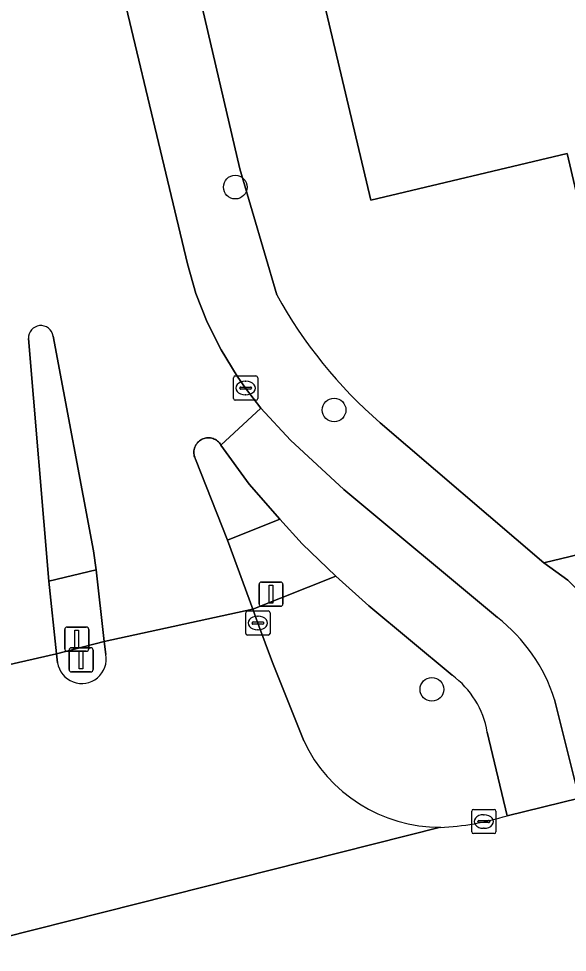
# Model space of a CAD drawing. Extents: x 158031 to 159244, y 380104 to 381214.
# Drawn here: x 158766.21 to 158788.85, y 381041.52 to 381080.04 of the extents above; entities that cross this region are included whole.
import ezdxf

# ---------------------------------------------------------------- set-up
doc = ezdxf.new("R2010")
doc.units = 0
for name, color, linetype in [('IMGEO_Berm_groen', 7, 'Continuous'), ('IMGEO_Boom', 7, 'Continuous'), ('IMGEO_Erf', 7, 'Continuous'), ('IMGEO_Fietspad_open', 7, 'Continuous'), ('IMGEO_Kolk', 7, 'Continuous'), ('IMGEO_Lichtmast', 7, 'Continuous'), ('IMGEO_Pand', 7, 'Continuous'), ('IMGEO_Rijbaan_lokaal_open', 7, 'Continuous'), ('IMGEO_Rijbaan_regionaal_gesloten', 7, 'Continuous'), ('IMGEO_Verkeerseiland_groen', 7, 'Continuous'), ('IMGEO_Verkeerseiland_open', 7, 'Continuous'), ('IMGEO_Verkeersregelinstallatiepaal', 7, 'Continuous'), ('IMGEO_Voetpad_open', 7, 'Continuous')]:
    doc.layers.add(name, color=color, linetype=linetype)

msp = doc.modelspace()

# ---------------------------------------------------------------- linework, layer by layer
at = {"layer": 'IMGEO_Berm_groen'}
msp.add_lwpolyline([(158925.131, 381083.501), (158950.24, 381090.292), (158958.481, 381093.141), (158957.594, 381097.477), (158948.986, 381094.091), (158927.846, 381086.768), (158909.474, 381080.594), (158893.082, 381076.593), (158795.059, 381053.379), (158793.71, 381058.987), (158787.876, 381057.584), (158788.87, 381056.87), (158789.745, 381056.014), (158790.488, 381055.025), (158791.072, 381053.934), (158792.4, 381048.621), (158811.618, 381053.144), (158817.884, 381054.779), (158871.029, 381067.292), (158886.311, 381074.117), (158902.037, 381077.905)], close=True, dxfattribs=at)
at = {"layer": 'IMGEO_Boom'}
for centre in [(158775.149, 381073.092), (158779.226, 381063.895), (158783.261, 381052.369)]:
    msp.add_circle(centre, 0.489, dxfattribs=at)
at = {"layer": 'IMGEO_Erf'}
for points in [[(158781.126, 381063.369), (158787.876, 381057.584), (158793.71, 381058.987), (158816.529, 381064.475), (158816.164, 381066.228), (158834.054, 381070.466), (158876.615, 381080.547), (158877.026, 381078.819), (158903.443, 381085.064), (158903.409, 381085.209), (158941.642, 381094.942), (158941.382, 381096.067), (158935.076, 381123.331)], [(158771.709, 381089.448), (158775.33, 381073.846), (158776.864, 381068.647)]]:
    msp.add_lwpolyline(points, dxfattribs=at)
msp.add_lwpolyline([(158812.969, 381070.415), (158808.479, 381069.351), (158809.283, 381065.959), (158796.344, 381062.89), (158794.411, 381071.041), (158789.909, 381069.973), (158788.84, 381074.48), (158780.743, 381072.56), (158776.431, 381090.745), (158791.717, 381094.37), (158792.125, 381092.65), (158794.024, 381093.101), (158793.804, 381094.027), (158806.708, 381097.087), (158807.862, 381092.222), (158809.756, 381084.233), (158806.744, 381083.519), (158807.751, 381079.272), (158810.714, 381079.926), (158811.815, 381075.281)], close=True, dxfattribs=at)
msp.add_arc((158793.65, 381077.842), 19.139, 208.7125, 229.1294, dxfattribs=at)
at = {"layer": 'IMGEO_Fietspad_open'}
for points in [[(158785.964, 381055.33), (158779.624, 381060.614), (158777.432, 381062.658), (158776.201, 381063.978), (158774.556, 381062.452), (158775.725, 381060.835), (158776.985, 381059.397), (158777.903, 381058.374), (158779.301, 381057.038), (158780.665, 381055.816), (158784.1, 381052.949)], [(158785.546, 381050.608), (158786.367, 381047.157), (158789.342, 381047.879), (158788.326, 381051.952)]]:
    msp.add_lwpolyline(points, dxfattribs=at)
for centre, radius, start, end in [((158781.766, 381049.88), 6.879, 17.5293, 52.3955), ((158781.937, 381049.996), 3.661, 9.6298, 53.7762)]:
    msp.add_arc(centre, radius, start, end, dxfattribs=at)
at = {"layer": 'IMGEO_Kolk'}
for p, q in [((158775.075, 381064.374), (158775.075, 381065.226)), ((158775.15, 381065.3), (158776.002, 381065.3)), ((158775.563, 381065.08), (158775.588, 381065.08)), ((158776.076, 381065.226), (158776.076, 381064.374)), ((158775.334, 381064.794), (158775.334, 381064.806)), ((158775.772, 381064.757), (158775.374, 381064.757)), ((158775.377, 381064.843), (158775.775, 381064.843)), ((158775.818, 381064.806), (158775.818, 381064.794)), ((158776.002, 381064.3), (158775.15, 381064.3)), ((158775.586, 381064.52), (158775.561, 381064.52)), ((158775.581, 381054.68), (158775.581, 381055.532)), ((158775.656, 381055.606), (158776.508, 381055.606)), ((158776.069, 381055.386), (158776.094, 381055.386)), ((158776.582, 381055.532), (158776.582, 381054.68)), ((158775.84, 381055.1), (158775.84, 381055.112)), ((158776.278, 381055.063), (158775.88, 381055.063)), ((158775.883, 381055.149), (158776.281, 381055.149)), ((158776.324, 381055.112), (158776.324, 381055.1)), ((158776.508, 381054.606), (158775.656, 381054.606)), ((158776.092, 381054.826), (158776.067, 381054.826)), ((158784.904, 381046.49), (158784.904, 381047.342)), ((158784.979, 381047.416), (158785.831, 381047.416)), ((158785.905, 381047.342), (158785.905, 381046.49)), ((158785.163, 381046.91), (158785.163, 381046.922)), ((158785.206, 381046.959), (158785.604, 381046.959)), ((158785.392, 381047.196), (158785.417, 381047.196)), ((158785.647, 381046.922), (158785.647, 381046.91)), ((158785.601, 381046.873), (158785.203, 381046.873)), ((158785.415, 381046.636), (158785.39, 381046.636)), ((158785.831, 381046.416), (158784.979, 381046.416))]:
    msp.add_line(p, q, dxfattribs=at)
for points in [[(158775.075, 381064.374), (158775.075, 381065.226)], [(158775.15, 381065.3), (158776.002, 381065.3)], [(158776.076, 381065.226), (158776.076, 381064.374)], [(158776.002, 381064.3), (158775.15, 381064.3)], [(158775.581, 381054.68), (158775.581, 381055.532)], [(158775.656, 381055.606), (158776.508, 381055.606)], [(158776.582, 381055.532), (158776.582, 381054.68)], [(158776.508, 381054.606), (158775.656, 381054.606)], [(158784.904, 381046.49), (158784.904, 381047.342)], [(158784.979, 381047.416), (158785.831, 381047.416)], [(158785.905, 381047.342), (158785.905, 381046.49)], [(158785.831, 381046.416), (158784.979, 381046.416)]]:
    msp.add_lwpolyline(points, dxfattribs=at)
for centre, radius, start, end in [((158775.152, 381065.224), 0.0765, 91.552, 178.448), ((158775.152, 381065.224), 0.0765, 91.552, 178.448), ((158776, 381065.224), 0.0765, 1.552, 88.448), ((158776, 381065.224), 0.0765, 1.552, 88.448), ((158775.374, 381064.803), 0.0403, 85.8775, 175.7526), ((158775.371, 381064.793), 0.0366, 178.938, 274.7102), ((158775.775, 381064.8), 0.043, 264.8664, 352.4533), ((158775.779, 381064.805), 0.0386, 1.7309, 96.639), ((158775.152, 381064.376), 0.0765, 181.552, 268.448), ((158775.152, 381064.376), 0.0765, 181.552, 268.448), ((158776, 381064.376), 0.0765, 271.552, 358.448), ((158776, 381064.376), 0.0765, 271.552, 358.448), ((158775.658, 381055.53), 0.0765, 91.552, 178.448), ((158775.658, 381055.53), 0.0765, 91.552, 178.448), ((158776.506, 381055.53), 0.0765, 1.552, 88.448), ((158776.506, 381055.53), 0.0765, 1.552, 88.448), ((158775.88, 381055.109), 0.0403, 85.8775, 175.7526), ((158775.877, 381055.099), 0.0366, 178.938, 274.7102), ((158776.281, 381055.106), 0.043, 264.8664, 352.4533), ((158776.285, 381055.111), 0.0386, 1.7309, 96.639), ((158775.658, 381054.682), 0.0765, 181.552, 268.448), ((158775.658, 381054.682), 0.0765, 181.552, 268.448), ((158776.506, 381054.682), 0.0765, 271.552, 358.448), ((158776.506, 381054.682), 0.0765, 271.552, 358.448), ((158784.981, 381047.34), 0.0765, 91.552, 178.448), ((158784.981, 381047.34), 0.0765, 91.552, 178.448), ((158785.829, 381047.34), 0.0765, 1.552, 88.448), ((158785.829, 381047.34), 0.0765, 1.552, 88.448), ((158785.203, 381046.919), 0.0403, 85.8775, 175.7526), ((158785.2, 381046.909), 0.0366, 178.938, 274.7102), ((158785.604, 381046.916), 0.043, 264.8664, 352.4533), ((158785.608, 381046.921), 0.0386, 1.7309, 96.639), ((158784.981, 381046.492), 0.0765, 181.552, 268.448), ((158784.981, 381046.492), 0.0765, 181.552, 268.448), ((158785.829, 381046.492), 0.0765, 271.552, 358.448), ((158785.829, 381046.492), 0.0765, 271.552, 358.448)]:
    msp.add_arc(centre, radius, start, end, dxfattribs=at)
for centre, major_axis, ratio, start_param, end_param in [((158775.562, 381064.8), (-0.387, 0.002), 0.722429, 4.712389, 7.853982), ((158775.587, 381064.8), (-0.39, 0.002), 0.717154, 1.570796, 4.712389), ((158776.068, 381055.106), (-0.387, 0.002), 0.722429, 4.712389, 7.853982), ((158776.093, 381055.106), (-0.39, 0.002), 0.717154, 1.570796, 4.712389), ((158785.391, 381046.916), (-0.387, 0.002), 0.722429, 4.712389, 7.853982), ((158785.416, 381046.916), (-0.39, 0.002), 0.717154, 1.570796, 4.712389)]:
    msp.add_ellipse(centre, major_axis=major_axis, ratio=ratio, start_param=start_param, end_param=end_param, dxfattribs=at)
at = {"layer": 'IMGEO_Lichtmast'}
for p, q in [((158768.29, 381053.188), (158768.29, 381053.988)), ((158768.29, 381053.988), (158768.29, 381053.188)), ((158768.39, 381054.088), (158769.18, 381054.088)), ((158769.18, 381054.088), (158768.39, 381054.088)), ((158769.28, 381053.988), (158769.28, 381053.188)), ((158769.28, 381053.188), (158769.28, 381053.988)), ((158769.18, 381053.088), (158768.39, 381053.088)), ((158768.39, 381053.088), (158769.18, 381053.088))]:
    msp.add_line(p, q, dxfattribs=at)
msp.add_lwpolyline([(158768.71, 381053.963), (158768.86, 381053.963), (158768.86, 381053.213), (158768.71, 381053.213), (158768.71, 381053.963)], dxfattribs=at)
for centre, start, end in [((158768.39, 381053.988), 90, 180), ((158768.39, 381053.988), 90, 180), ((158769.18, 381053.988), 0, 90), ((158769.18, 381053.988), 360, 90), ((158768.39, 381053.188), 180, 270), ((158768.39, 381053.188), 180, 270), ((158769.18, 381053.188), 270, 0), ((158769.18, 381053.188), 270, 0)]:
    msp.add_arc(centre, 0.1, start, end, dxfattribs=at)
at = {"layer": 'IMGEO_Pand'}
msp.add_lwpolyline([(158811.815, 381075.281), (158810.714, 381079.926), (158807.751, 381079.272), (158806.744, 381083.519), (158809.756, 381084.233), (158807.862, 381092.222), (158806.708, 381097.087), (158793.804, 381094.027), (158794.024, 381093.101), (158792.125, 381092.65), (158791.717, 381094.37), (158776.431, 381090.745), (158780.743, 381072.56), (158788.84, 381074.48), (158789.909, 381069.973), (158794.411, 381071.041), (158796.344, 381062.89), (158809.283, 381065.959), (158808.479, 381069.351), (158812.969, 381070.415)], close=True, dxfattribs=at)
at = {"layer": 'IMGEO_Rijbaan_lokaal_open'}
for points in [[(158767.631, 381066.948), (158769.3, 381058.088), (158769.404, 381057.308), (158769.741, 381054.339), (158775.875, 381055.677), (158774.823, 381058.523), (158773.508, 381061.869), (158773.494, 381061.897), (158773.474, 381061.947), (158773.458, 381061.998), (158773.447, 381062.051), (158773.441, 381062.104), (158773.439, 381062.158), (158773.442, 381062.211), (158773.451, 381062.264), (158773.463, 381062.316), (158773.481, 381062.367), (158773.502, 381062.416), (158773.528, 381062.463), (158773.559, 381062.507), (158773.593, 381062.549), (158773.63, 381062.587), (158773.671, 381062.622), (158773.715, 381062.653), (158773.761, 381062.68), (158773.81, 381062.702), (158773.86, 381062.721), (158773.912, 381062.734), (158773.965, 381062.743), (158774.019, 381062.747), (158774.072, 381062.747), (158774.126, 381062.742), (158774.178, 381062.731), (158774.23, 381062.717), (158774.28, 381062.697), (158774.328, 381062.674), (158774.374, 381062.646), (158774.417, 381062.614), (158774.457, 381062.578), (158774.494, 381062.539), (158774.527, 381062.497), (158774.556, 381062.452), (158776.201, 381063.978), (158775.575, 381064.8), (158775.229, 381065.287), (158774.561, 381066.373), (158773.992, 381067.515), (158773.528, 381068.702), (158773.171, 381069.927), (158769.448, 381085.532)], [(158761.917, 381052.495), (158767.772, 381053.834), (158767.462, 381056.836), (158766.616, 381066.842)]]:
    msp.add_lwpolyline(points, dxfattribs=at)
msp.add_arc((158767.126, 381066.868), 0.511, 9.03, 182.894, dxfattribs=at)
at = {"layer": 'IMGEO_Rijbaan_regionaal_gesloten'}
for points in [[(158777.972, 381050.249), (158776.691, 381053.475), (158776.081, 381055.105), (158775.875, 381055.677), (158769.741, 381054.339), (158769.805, 381053.808)], [(158767.816, 381053.468), (158767.772, 381053.834), (158761.917, 381052.495), (158762.016, 381051.274), (158762.122, 381050.116), (158762.573, 381045.027)], [(158787.927, 381040.114), (158790.941, 381041.006), (158790.137, 381044.46), (158789.342, 381047.879), (158786.367, 381047.157)], [(158762.141, 381044.469), (158753.642, 381042.393), (158750.729, 381041.775), (158751.548, 381038.665), (158751.566, 381038.599), (158783.612, 381046.677)], [(158783.612, 381046.677), (158751.566, 381038.599), (158752.389, 381035.474), (158753.294, 381032.04), (158787.927, 381040.114)]]:
    msp.add_lwpolyline(points, dxfattribs=at)
for centre, radius, start, end in [((158768.814, 381053.619), 1.009, 188.5863, 10.8145), ((158783.599, 381052.896), 6.219, 205.1878, 270.1173), ((158783.16, 381057.417), 10.75, 272.4096, 287.3571)]:
    msp.add_arc(centre, radius, start, end, dxfattribs=at)
at = {"layer": 'IMGEO_Verkeerseiland_groen'}
for points in [[(158784.1, 381052.949), (158780.665, 381055.816), (158779.301, 381057.038), (158775.875, 381055.677), (158776.081, 381055.105), (158776.691, 381053.475), (158777.972, 381050.249)], [(158786.367, 381047.157), (158785.546, 381050.608)]]:
    msp.add_lwpolyline(points, dxfattribs=at)
for centre, radius, start, end in [((158781.937, 381049.996), 3.661, 9.6298, 53.7762), ((158783.599, 381052.896), 6.219, 205.1878, 270.1173), ((158783.16, 381057.417), 10.75, 272.4096, 287.3571)]:
    msp.add_arc(centre, radius, start, end, dxfattribs=at)
at = {"layer": 'IMGEO_Verkeerseiland_open'}
for points in [[(158766.616, 381066.842), (158767.462, 381056.836), (158769.404, 381057.308), (158769.3, 381058.088), (158767.631, 381066.948)], [(158769.805, 381053.808), (158769.741, 381054.339), (158767.772, 381053.834), (158767.816, 381053.468)]]:
    msp.add_lwpolyline(points, dxfattribs=at)
msp.add_lwpolyline([(158774.556, 381062.452), (158774.527, 381062.497), (158774.494, 381062.539), (158774.457, 381062.578), (158774.417, 381062.614), (158774.374, 381062.646), (158774.328, 381062.674), (158774.28, 381062.697), (158774.23, 381062.717), (158774.178, 381062.731), (158774.126, 381062.742), (158774.072, 381062.747), (158774.019, 381062.747), (158773.965, 381062.743), (158773.912, 381062.734), (158773.86, 381062.721), (158773.81, 381062.702), (158773.761, 381062.68), (158773.715, 381062.653), (158773.671, 381062.622), (158773.63, 381062.587), (158773.593, 381062.549), (158773.559, 381062.507), (158773.528, 381062.463), (158773.502, 381062.416), (158773.481, 381062.367), (158773.463, 381062.316), (158773.451, 381062.264), (158773.442, 381062.211), (158773.439, 381062.158), (158773.441, 381062.104), (158773.447, 381062.051), (158773.458, 381061.998), (158773.474, 381061.947), (158773.494, 381061.897), (158773.508, 381061.869), (158774.823, 381058.523), (158776.985, 381059.397), (158775.725, 381060.835)], close=True, dxfattribs=at)
for centre, radius, start, end in [((158767.126, 381066.868), 0.511, 9.03, 182.894), ((158768.814, 381053.619), 1.009, 188.5863, 10.8145)]:
    msp.add_arc(centre, radius, start, end, dxfattribs=at)
at = {"layer": 'IMGEO_Verkeersregelinstallatiepaal'}
for p, q in [((158776.128, 381055.899), (158776.128, 381056.699)), ((158776.128, 381056.699), (158776.128, 381055.899)), ((158776.228, 381056.799), (158777.018, 381056.799)), ((158777.018, 381056.799), (158776.228, 381056.799)), ((158777.118, 381056.699), (158777.118, 381055.899)), ((158777.118, 381055.899), (158777.118, 381056.699)), ((158777.018, 381055.799), (158776.228, 381055.799)), ((158776.228, 381055.799), (158777.018, 381055.799)), ((158768.112, 381054.039), (158768.112, 381054.839)), ((158768.112, 381054.839), (158768.112, 381054.039)), ((158768.212, 381054.939), (158769.002, 381054.939)), ((158769.002, 381054.939), (158768.212, 381054.939)), ((158769.102, 381054.839), (158769.102, 381054.039)), ((158769.102, 381054.039), (158769.102, 381054.839)), ((158769.002, 381053.939), (158768.212, 381053.939)), ((158768.212, 381053.939), (158769.002, 381053.939))]:
    msp.add_line(p, q, dxfattribs=at)
for points in [[(158776.548, 381056.674), (158776.698, 381056.674), (158776.698, 381055.924), (158776.548, 381055.924), (158776.548, 381056.674)], [(158768.532, 381054.814), (158768.682, 381054.814), (158768.682, 381054.064), (158768.532, 381054.064), (158768.532, 381054.814)]]:
    msp.add_lwpolyline(points, dxfattribs=at)
for centre, start, end in [((158776.228, 381056.699), 90, 180), ((158776.228, 381056.699), 90, 180), ((158777.018, 381056.699), 0, 90), ((158777.018, 381056.699), 360, 90), ((158776.228, 381055.899), 180, 270), ((158776.228, 381055.899), 180, 270), ((158777.018, 381055.899), 270, 0), ((158777.018, 381055.899), 270, 0), ((158768.212, 381054.839), 90, 180), ((158768.212, 381054.839), 90, 180), ((158769.002, 381054.839), 0, 90), ((158769.002, 381054.839), 360, 90), ((158768.212, 381054.039), 180, 270), ((158768.212, 381054.039), 180, 270), ((158769.002, 381054.039), 270, 0), ((158769.002, 381054.039), 270, 0)]:
    msp.add_arc(centre, 0.1, start, end, dxfattribs=at)
at = {"layer": 'IMGEO_Voetpad_open'}
for points in [[(158771.709, 381089.448), (158770.48, 381094.733), (158770.224, 381094.286), (158769.811, 381093.426), (158769.477, 381092.532), (158769.224, 381091.612), (158769.054, 381090.673), (158768.969, 381089.722), (158768.969, 381088.768), (158769.054, 381087.818), (158769.096, 381087.535), (158769.448, 381085.532), (158773.171, 381069.927), (158773.528, 381068.702), (158773.992, 381067.515), (158774.561, 381066.373), (158775.229, 381065.287), (158775.575, 381064.8), (158776.201, 381063.978), (158777.432, 381062.658), (158779.624, 381060.614), (158785.964, 381055.33)], [(158776.864, 381068.647), (158775.33, 381073.846), (158771.709, 381089.448)], [(158788.326, 381051.952), (158789.342, 381047.879), (158792.4, 381048.621), (158791.072, 381053.934), (158790.488, 381055.025), (158789.745, 381056.014), (158788.87, 381056.87), (158787.876, 381057.584), (158781.126, 381063.369)]]:
    msp.add_lwpolyline(points, dxfattribs=at)
for points in [[(158779.301, 381057.038), (158777.903, 381058.374), (158776.985, 381059.397), (158774.823, 381058.523), (158775.875, 381055.677)], [(158767.772, 381053.834), (158769.741, 381054.339), (158769.404, 381057.308), (158767.462, 381056.836)]]:
    msp.add_lwpolyline(points, close=True, dxfattribs=at)
for centre, radius, start, end in [((158793.65, 381077.842), 19.139, 208.7125, 229.1294), ((158781.766, 381049.88), 6.879, 17.5293, 52.3955)]:
    msp.add_arc(centre, radius, start, end, dxfattribs=at)

doc.saveas('drawing.dxf')
